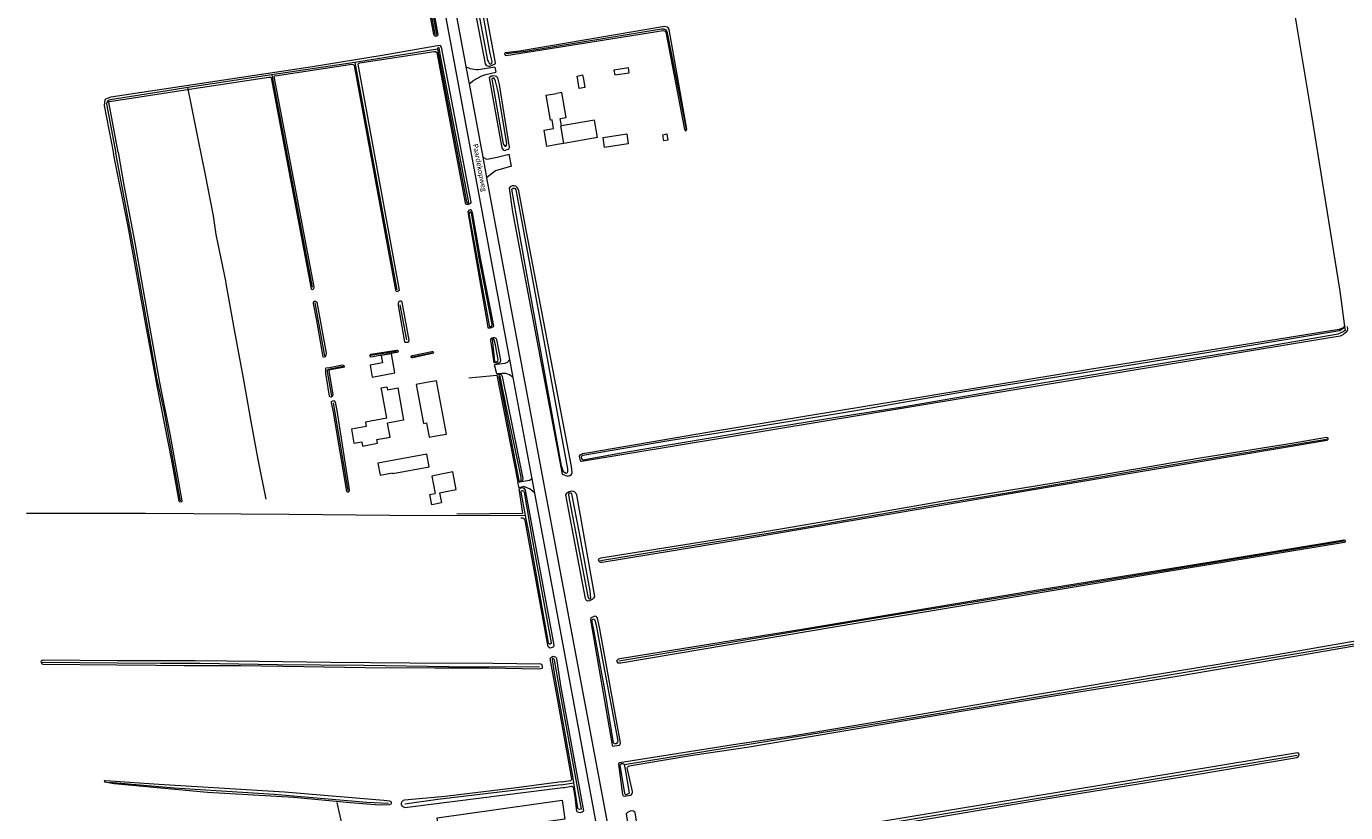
# Model space of a CAD drawing. Extents: x 177628 to 188968, y 384226 to 390673.
# Tile 351 of 393: x 187978 to 188619, y 384767 to 385150. Entities that reach past the tile are written whole.
import ezdxf

# ---------------------------------------------------------------- set-up
doc = ezdxf.new("R2010")
doc.units = 0
for name, color, linetype, lineweight in [('B01_F', 14, 'Continuous', 9), ('B01_T', 14, 'Continuous', 9), ('B02_T', 14, 'Continuous', 9), ('B03_F', 14, 'Continuous', 9), ('B07_D', 14, 'Continuous', 9), ('B11_F', 14, 'Continuous', 9), ('B11_S', 14, 'Continuous', 9), ('B14_F', 14, 'Continuous', 9), ('T02_F', 253, 'RASTER', 9), ('T04_F', 253, 'HAAG', 9), ('T05_F', 253, 'Continuous', 9), ('T07_F', 253, 'Continuous', 9), ('T09_F', 253, 'Continuous', 9), ('T22_F', 253, 'Continuous', 9), ('V00_F', 8, 'Continuous', 9), ('V00_T', 8, 'Continuous', 9), ('W01_F', 253, 'Continuous', 9), ('Z06', 7, 'Continuous', 9)]:
    doc.layers.add(name, color=color, linetype=linetype, lineweight=lineweight)
doc.styles.add('Legend', font='calibri.ttf')
doc.linetypes.add('HAAG', pattern='A,4,-1,[5,TOPOCAD.SHX,S=0.35,R=0,X=-0.35,Y=-0.35],-1', length=6)
doc.linetypes.add('RASTER', pattern='A,4,-1,[4,TOPOCAD.SHX,S=0.5,R=0,X=-0.5,Y=0],-1', length=6)

msp = doc.modelspace()

# ---------------------------------------------------------------- linework, layer by layer
at = {"layer": 'B01_F', "linetype": 'Continuous'}
for points in [[(188238.073, 385117.462), (188235.354, 385116.994)], [(188238.931, 385092.719), (188235.684, 385092.16)], [(188255.405, 385095.555), (188238.931, 385092.719)]]:
    msp.add_lwpolyline(points, dxfattribs=at)
at = {"layer": 'B01_T', "linetype": 'Continuous'}
for points in [[(188235.684, 385092.16), (188230.752, 385091.311), (188229.396, 385099.195), (188234.028, 385099.992), (188233.314, 385104.141), (188232.516, 385104.004), (188230.426, 385116.146), (188235.354, 385116.994)], [(188172.151, 384976.351), (188167.239, 384975.455), (188170.731, 384956.442), (188172.225, 384956.717), (188173.494, 384949.806), (188176.934, 384950.437)], [(188176.934, 384950.437), (188181.851, 384951.343), (188177.073, 384977.259), (188172.151, 384976.351)], [(188180.093, 384931.927), (188174.705, 384930.878), (188176.363, 384922.353)], [(188181.751, 384923.402), (188186.66, 384924.358), (188185.002, 384932.883), (188180.093, 384931.927)], [(188178.585, 384922.786), (188181.751, 384923.402)]]:
    msp.add_lwpolyline(points, dxfattribs=at)
at = {"layer": 'B02_T', "linetype": 'Continuous'}
for points in [[(188152.829, 384959.033), (188150.392, 384972.393)], [(188153.217, 384972.908), (188158.223, 384973.821), (188161.074, 384958.078), (188153.263, 384956.653)]]:
    msp.add_lwpolyline(points, dxfattribs=at)
at = {"layer": 'B03_F', "linetype": 'Continuous'}
msp.add_lwpolyline([(188238.164, 384773.132), (188239.451, 384764.018), (188178.745, 384755.447), (188177.458, 384764.561), (188238.164, 384773.132)], dxfattribs=at)
at = {"layer": 'B07_D', "linetype": 'Continuous'}
msp.add_lwpolyline([(188238.931, 385092.719), (188237.47, 385101.253), (188237.794, 385101.309)], dxfattribs=at)
at = {"layer": 'B11_F', "linetype": 'Continuous'}
for points in [[(188237.794, 385101.309), (188237.192, 385104.808), (188240.162, 385105.32), (188238.073, 385117.462)], [(188255.405, 385095.555), (188253.936, 385104.088), (188237.794, 385101.309)]]:
    msp.add_lwpolyline(points, dxfattribs=at)
at = {"layer": 'B11_S', "linetype": 'Continuous'}
msp.add_lwpolyline([(188178.585, 384922.786), (188179.543, 384917.859), (188174.78, 384916.933), (188173.822, 384921.859), (188176.363, 384922.353)], dxfattribs=at)
at = {"layer": 'B14_F', "linetype": 'Continuous'}
for points in [[(188263.733, 385126.037), (188270.818, 385127.056), (188270.471, 385129.467), (188263.386, 385128.447), (188263.733, 385126.037)], [(188245.825, 385123.607), (188245.411, 385125.476), (188248.016, 385126.041), (188248.521, 385124.046)], [(188246.5, 385119.471), (188245.825, 385123.607)], [(188248.521, 385124.046), (188249.196, 385119.911), (188246.5, 385119.471)], [(188270.323, 385092.596), (188258.828, 385090.82), (188258.082, 385095.646), (188269.578, 385097.422), (188270.323, 385092.596)], [(188287.673, 385093.914), (188287.093, 385096.956), (188289.077, 385097.334), (188289.657, 385094.292), (188287.673, 385093.914)], [(188144.709, 384984.797), (188145.801, 384979.023), (188156.856, 384981.114), (188155.093, 384990.435), (188150.121, 384989.495), (188150.791, 384985.947), (188144.709, 384984.797)], [(188150.392, 384972.393), (188150.137, 384973.823), (188152.957, 384974.336), (188153.217, 384972.908)], [(188152.829, 384959.033), (188142.487, 384957.147), (188142.875, 384955.023), (188135.624, 384953.701), (188136.864, 384946.904), (188140.711, 384947.606), (188141.096, 384945.498), (188148.333, 384946.818), (188147.999, 384948.648), (188154.507, 384949.835), (188153.263, 384956.653)], [(188148.528, 384937.159), (188149.586, 384931.406), (188155.709, 384932.532), (188155.77, 384932.199), (188173.459, 384935.453), (188172.339, 384941.54), (188148.528, 384937.159)]]:
    msp.add_lwpolyline(points, dxfattribs=at)
at = {"layer": 'T02_F', "linetype": 'RASTER'}
msp.add_lwpolyline([(188143.294, 384706.949), (188128.697, 384772.088)], dxfattribs=at)
at = {"layer": 'T04_F', "linetype": 'HAAG'}
for points in [[(188205.091, 384985.983), (188203.918, 384993.819)], [(188192.831, 384978.654), (188206.479, 384979.906)], [(188206.479, 384979.906), (188216.672, 384927.948)], [(188187.019, 384912.576), (188218.978, 384912.894), (188217.308, 384924.6)]]:
    msp.add_lwpolyline(points, dxfattribs=at)
at = {"layer": 'T05_F', "linetype": 'Continuous'}
for points in [[(188161.7, 384769.593), (188209.002, 384775.714), (188238.571, 384779.342)], [(188238.571, 384779.342), (188239.33, 384779.435)]]:
    msp.add_lwpolyline(points, dxfattribs=at)
at = {"layer": 'T07_F', "linetype": 'Continuous'}
for points in [[(188619.144, 385002.582), (188616.606, 385020.868), (188602.636, 385107.496), (188593.252, 385164.052), (188587.368, 385203.359)], [(188210.968, 385136.42), (188220.482, 385137.547), (188286.431, 385148.408), (188287.584, 385148.432), (188288.75, 385147.954), (188289.3, 385146.608), (188298.433, 385099.493)], [(188177.535, 385138.575), (188137.303, 385132.046)], [(188137.303, 385132.046), (188096.919, 385126.107)], [(188137.303, 385132.046), (188157.713, 385021.523)], [(188096.919, 385126.107), (188056.111, 385119.906)], [(188096.919, 385126.107), (188116.524, 385022.781)], [(188056.111, 385119.906), (188045.058, 385118.226), (188018.287, 385113.896), (188017.3, 385113.56), (188016.718, 385112.871), (188016.498, 385112.048), (188021.025, 385087.967)], [(188094.19, 384919.595), (188090.293, 384938.882), (188087.168, 384955.68), (188083.194, 384978.53), (188078.84, 385002.04), (188074.706, 385024.648), (188074.51, 385025.854), (188069.935, 385048.456), (188068.591, 385057.443), (188064.733, 385077.502), (188061.124, 385094.984), (188057.737, 385112.065), (188056.111, 385119.906)], [(188052.48, 384918.796), (188044.577, 384962.808), (188041.061, 384978.534), (188036.413, 385004.114), (188030.293, 385038.804), (188021.025, 385087.967)], [(188117.854, 385015.227), (188122.58, 384989.419)], [(188159.222, 385014.232), (188162.41, 384997.204)], [(188157.518, 384991.53), (188144.999, 384989.481)], [(188165.41, 384988.936), (188174.79, 384990.878)], [(188131.57, 384984.265), (188124.45, 384982.775), (188123.853, 384982.378), (188123.857, 384981.72), (188125.956, 384969.775)], [(188126.735, 384966.531), (188133.944, 384923.791)], [(188256.83, 384889.758), (188289.597, 384895.117), (188353.278, 384905.622), (188418.932, 384916.837), (188459.357, 384923.608), (188520.689, 384934.019), (188600.134, 384947.165), (188609.976, 384948.893)], [(188220.404, 384911.642), (188183.656, 384911.574), (188154.4, 384911.671), (188105.453, 384912.191), (188035.475, 384912.643), (187977.549, 384912.738)], [(188618.526, 384899.287), (188557.861, 384889.198), (188483.607, 384876.955), (188390.754, 384861.744), (188315.319, 384849.053), (188265.822, 384840.907)], [(188268.555, 384790.578), (188310.058, 384797.429), (188403.31, 384812.473), (188516.975, 384831.358), (188644.214, 384852.707)], [(187985.244, 384840.287), (188021.642, 384840.088), (188042.853, 384839.905), (188062.079, 384839.813), (188099.705, 384839.15), (188141.744, 384838.854), (188183.13, 384838.303), (188227.141, 384838.121)], [(188285.226, 384743.325), (188364.777, 384756.75), (188483.528, 384776.453), (188589.421, 384793.956), (188595.583, 384795.124)], [(188018.012, 384782.039), (188049.45, 384779.218), (188098.055, 384776.204), (188143.142, 384772.213), (188153.779, 384771.828)], [(188237.709, 384780.629), (188177.728, 384773.461), (188161.617, 384771.292)], [(188237.709, 384780.629), (188243.773, 384781.619)]]:
    msp.add_lwpolyline(points, dxfattribs=at)
at = {"layer": 'T09_F', "linetype": 'Continuous'}
for points in [[(188119.774, 385448.098), (188119.79, 385449.466), (188120.093, 385449.931), (188120.759, 385450.174), (188121.1, 385450.137), (188121.429, 385449.706), (188125.809, 385426.778), (188156.128, 385262.952), (188177.765, 385145.795), (188177.478, 385145.014), (188176.653, 385144.697), (188176.316, 385144.865), (188176.061, 385145.136), (188175.814, 385145.67), (188119.792, 385446.097)], [(188197.535, 385176.766), (188192.567, 385201.02), (188192.134, 385202.135), (188191.717, 385202.682), (188190.852, 385202.775), (188189.706, 385202.41), (188188.08, 385201.658), (188187.456, 385200.876), (188200.756, 385131.401), (188201.2, 385130.62), (188202.493, 385130.313), (188202.962, 385130.366), (188204.514, 385130.919), (188205.566, 385131.488), (188205.748, 385131.983), (188197.535, 385176.766)], [(188217.374, 385137.577), (188210.407, 385136.822), (188210.064, 385136.499), (188210.471, 385135.618), (188211.002, 385135.535), (188287.32, 385147.726), (188288.211, 385147.398), (188288.66, 385146.784), (188297.766, 385099.536), (188298.178, 385098.823), (188298.309, 385098.719), (188298.907, 385099.735), (188290.238, 385148.171), (188289.727, 385148.921), (188289.237, 385149.27), (188288.543, 385149.525), (188288.043, 385149.54), (188217.374, 385137.577)], [(188150.567, 385135.483), (188116.683, 385129.996), (188018.549, 385115.223), (188015.976, 385114.223)], [(188022.217, 385088.436), (188017.729, 385112.757), (188017.813, 385112.986), (188018.021, 385113.082), (188056.879, 385119.163), (188095.421, 385124.97), (188096.319, 385124.943), (188096.592, 385124.626), (188116.03, 385022.01), (188116.178, 385021.826), (188116.739, 385021.706), (188117.104, 385021.875), (188117.449, 385022.224), (188117.548, 385022.965), (188098.151, 385125.221), (188098.443, 385125.545), (188098.651, 385125.642), (188135.879, 385131.284), (188136.516, 385131.136), (188136.989, 385130.66), (188157.121, 385021.346), (188157.29, 385020.981), (188157.591, 385020.741), (188158.288, 385020.874), (188158.809, 385021.114), (188159.021, 385021.339), (188138.961, 385131.318), (188139.177, 385131.671), (188139.722, 385131.86), (188175.999, 385137.506), (188176.589, 385137.462), (188177.138, 385136.957), (188191.003, 385063.76), (188191.22, 385063.291), (188191.625, 385063.099), (188192.343, 385063.051), (188193.12, 385063.284), (188193.797, 385063.597), (188193.889, 385064.083), (188179.449, 385139.48), (188178.883, 385140.294), (188177.521, 385140.233), (188150.567, 385135.483)], [(188207.663, 385121.442), (188206.926, 385124.636), (188206.31, 385125.256), (188205.617, 385125.51), (188204.45, 385125.546), (188204.049, 385125.525), (188203.611, 385125.405), (188202.684, 385124.565), (188208.857, 385090.593), (188209.494, 385089.573), (188210.088, 385089.354), (188211.974, 385089.897), (188212.385, 385090.252), (188212.64, 385090.945), (188207.663, 385121.442)], [(188015.976, 385114.223), (188015.632, 385113.874), (188015.445, 385111.132), (188019.853, 385087.79)], [(188051.811, 384918.735), (188048.349, 384938.386), (188041.408, 384974.023), (188035.594, 385004.572), (188027.092, 385052.272), (188019.853, 385087.79)], [(188022.217, 385088.436), (188024.988, 385072.347), (188030.225, 385044.381), (188037.894, 385000.852), (188042.381, 384976.425), (188047.451, 384950.696), (188053.141, 384918.876)], [(188220.166, 385053.16), (188217.033, 385069.713), (188216.563, 385070.729), (188216.083, 385071.411), (188215.629, 385071.859), (188214.801, 385072.051), (188213.899, 385072.046), (188212.951, 385071.607), (188212.462, 385070.888), (188214.049, 385059.456), (188238.157, 384931.765), (188240.868, 384930.881), (188241.878, 384931.184), (188242.66, 384931.628), (188243.055, 384932.55), (188242.678, 384935.5), (188220.166, 385053.16)], [(188198.538, 385036.889), (188194.594, 385059.093), (188193.991, 385060.395), (188193.426, 385060.387), (188192.749, 385060.074), (188192.32, 385059.496), (188201.936, 385004.378), (188202.049, 385003.039), (188203.384, 385003.024), (188204.63, 385003.474), (188204.979, 385003.951), (188198.538, 385036.889)], [(188118.842, 385006.573), (188117.297, 385014.838), (188117.285, 385015.275), (188117.457, 385015.86), (188117.769, 385016.005), (188118.254, 385015.913), (188118.78, 385015.46), (188123.311, 384990.619), (188123.155, 384989.725), (188122.875, 384988.963), (188122.146, 384988.626), (188121.845, 384988.866), (188118.842, 385006.573)], [(188160.71, 385013.666), (188160.28, 385015.554), (188159.675, 385015.906), (188159.214, 385015.946), (188158.617, 385015.733), (188158.409, 385014.815), (188158.353, 385013.841), (188161.436, 384996.234), (188161.689, 384996.098), (188162.815, 384995.986), (188163.252, 384995.999), (188163.709, 384996.652), (188163.696, 384997.089), (188160.71, 385013.666)], [(188618.291, 385003.578), (188618.116, 385003.079), (188617.307, 385002.639), (188616.189, 385002.203), (188494.641, 384982.712), (188309.919, 384952.329), (188251.166, 384942.206), (188248.041, 384941.634), (188247.04, 384941.215), (188246.576, 384940.888), (188246.485, 384940.388), (188247, 384938.542), (188247.221, 384938.213), (188247.571, 384938.175), (188432.755, 384968.806), (188508.634, 384981.225), (188612.634, 384998.449), (188616.781, 384999.169), (188618.15, 384999.827), (188618.838, 385000.414), (188619.691, 385001.08), (188620.236, 385001.751), (188620.432, 385002.406), (188620.294, 385003.628)], [(188203.918, 384993.819), (188203.499, 384996.913), (188203.547, 384997.631), (188203.975, 384998.208), (188204.544, 384998.345), (188205.21, 384998.273), (188205.843, 384997.997), (188206.208, 384997.344), (188208.188, 384987.32), (188208.084, 384986.45), (188207.816, 384986.073), (188206.93, 384985.664), (188205.091, 384985.983)], [(188145.112, 384990.206), (188157.65, 384992.112)], [(188157.828, 384991.029), (188145.181, 384988.796)], [(188165.301, 384989.616), (188174.852, 384991.49)], [(188174.98, 384990.469), (188165.593, 384988.339)], [(188123.246, 384980.914), (188123.168, 384983.407), (188123.404, 384983.579), (188125.028, 384983.761), (188131.38, 384984.928), (188131.962, 384984.628), (188132.034, 384984.471), (188132.102, 384984.187), (188132.223, 384983.926), (188131.726, 384983.633), (188125.401, 384982.543), (188124.672, 384982.205), (188126.621, 384970.334), (188126.505, 384969.901), (188126.152, 384969.295), (188125.996, 384969.223), (188125.359, 384969.371), (188125.038, 384969.791), (188123.246, 384980.914)], [(188206.479, 384979.906), (188207.056, 384980.299), (188208.086, 384980.396), (188208.643, 384980.148), (188208.929, 384979.395), (188219.093, 384929.652), (188218.97, 384928.963), (188218.641, 384928.305), (188216.672, 384927.948)], [(188126.879, 384961.98), (188125.917, 384966.657), (188126.037, 384967.219), (188127.027, 384967.676), (188127.304, 384967.488), (188127.693, 384966.783), (188128.546, 384962.751), (188134.634, 384924.149), (188134.562, 384923.484), (188134.27, 384923.159), (188134.033, 384922.986), (188133.548, 384923.078), (188133.38, 384923.443), (188126.879, 384961.98)], [(188609.925, 384949.711), (188595.102, 384947.13), (188548.581, 384939.598), (188477.297, 384927.5), (188425.658, 384918.934)], [(188425.658, 384918.934), (188392.048, 384913.225), (188325.424, 384901.736), (188256.999, 384890.913), (188256.11, 384890.638), (188255.861, 384890.518), (188255.752, 384890.108), (188256.131, 384889.32), (188256.866, 384888.96), (188257.648, 384888.927), (188315.931, 384898.648), (188388.576, 384910.89), (188475.17, 384925.66), (188610.248, 384948.417)], [(188217.308, 384924.6), (188217.614, 384924.879), (188218.258, 384925.189), (188219.006, 384925.373), (188219.588, 384925.081), (188220.194, 384924.095), (188223.498, 384906.524), (188234.182, 384848.543), (188233.975, 384847.783), (188233.313, 384847.42), (188232.35, 384847.133), (188231.595, 384847.695), (188231.147, 384848.625), (188220.421, 384908.523), (188219.996, 384909.772), (188218.976, 384910.426), (188218.069, 384910.456)], [(188241.48, 384914.032), (188239.971, 384921.731), (188240.414, 384922.506), (188240.749, 384922.871), (188241.661, 384923.31), (188242.862, 384923.786), (188244.049, 384923.336), (188244.8, 384922.625), (188245.157, 384921.776), (188253.921, 384872.377), (188253.476, 384871.499), (188252.808, 384870.871), (188251.523, 384870.252), (188250.614, 384870.019), (188249.961, 384870.42), (188249.481, 384871.312), (188241.48, 384914.032)], [(188424.249, 384866.375), (188371.495, 384857.579), (188266.727, 384839.935), (188265.347, 384839.832), (188264.924, 384840.497), (188264.957, 384841.279), (188265.25, 384841.624), (188265.666, 384841.927), (188266.205, 384842.186), (188355.757, 384856.54), (188464.752, 384874.738), (188558.761, 384889.91), (188618.417, 384899.857)], [(188618.682, 384898.574), (188528.973, 384883.794), (188424.249, 384866.375)], [(188256.288, 384857.38), (188255.325, 384861.716), (188255.107, 384862.275), (188254.783, 384862.63), (188254.126, 384862.722), (188252.615, 384862.148), (188252.198, 384861.846), (188252.042, 384861.004), (188262.463, 384799.994), (188262.602, 384799.704), (188262.827, 384799.556), (188265.98, 384799.9), (188266.418, 384800.264), (188266.596, 384801.166), (188256.288, 384857.38)], [(188642.532, 384853.789), (188585.893, 384843.94), (188508.981, 384831.227), (188455.978, 384822.311), (188391.686, 384811.281), (188349.951, 384804.419), (188321.506, 384800.072), (188266.12, 384791.439), (188265.767, 384791.218), (188265.554, 384790.707), (188267.512, 384775.922), (188267.915, 384775.299), (188268.467, 384775.105), (188271.459, 384775.575), (188271.979, 384775.978), (188272.294, 384776.385), (188272.383, 384776.837), (188272.372, 384777.495), (188269.869, 384788.955), (188269.999, 384789.323), (188270.519, 384789.727), (188271.718, 384790.1), (188301.634, 384795.103)], [(188301.634, 384795.103), (188328.179, 384799.046), (188405.859, 384812.179), (188475.28, 384823.585), (188537.353, 384833.496), (188593.639, 384843.124), (188645.036, 384851.981)], [(188021.494, 384839.066), (188040.74, 384838.899), (188054.256, 384838.669), (188081.648, 384838.653), (188112.504, 384838.189), (188142.28, 384837.801), (188176.275, 384837.625), (188202.502, 384837.555), (188226.801, 384837.093), (188227.847, 384837.209), (188228.428, 384837.489), (188228.6, 384837.75), (188228.671, 384838.47), (188228.309, 384839.16), (188227.821, 384839.431), (188204.395, 384839.688), (188164.025, 384839.923), (188125.697, 384840.248), (188090.516, 384840.597), (188059.659, 384841.002), (188045.231, 384841.038), (188021.767, 384840.954), (187985.744, 384841.28), (187985.213, 384841.148), (187984.771, 384840.943), (187984.563, 384840.537), (187984.7, 384840.12), (187985.106, 384839.546), (187985.652, 384839.403), (188021.494, 384839.066)], [(188242.901, 384783.544), (188235.997, 384821.774), (188232.289, 384842.096), (188233.03, 384842.854), (188233.765, 384843.208), (188235.095, 384842.742), (188235.409, 384842.089), (188237.318, 384828.933), (188248.596, 384768.037)], [(188315.257, 384749.91), (188286.39, 384744.85), (188284.635, 384744.465), (188283.761, 384743.84), (188283.317, 384743.065), (188283.351, 384742.57), (188283.653, 384742.154), (188284.081, 384741.901), (188284.943, 384741.703), (188288.074, 384741.882), (188352.99, 384753.417), (188474.389, 384773.96), (188545.666, 384785.543), (188595.533, 384793.971), (188596.26, 384794.372), (188596.536, 384794.964), (188596.648, 384795.58), (188596.429, 384796.036), (188595.917, 384796.25), (188315.257, 384749.91)], [(188107.678, 384774.612), (188135.133, 384772.109), (188149.168, 384770.965), (188154.122, 384771.116), (188155.06, 384771.488), (188155.192, 384771.711), (188155.228, 384771.967), (188155.041, 384772.356), (188154.276, 384772.786), (188151.483, 384773.117), (188103.053, 384777.094), (188041.916, 384780.779), (188016.028, 384782.68), (188015.512, 384782.592), (188015.318, 384782.498), (188015.473, 384782.174), (188015.665, 384782.107), (188020.219, 384781.267), (188065.593, 384777.175), (188107.678, 384774.612)], [(188237.891, 384782.074), (188242.333, 384782.697)], [(188237.891, 384782.074), (188214.725, 384778.982), (188181.319, 384774.951), (188161.421, 384773.192), (188160.806, 384772.976), (188160.154, 384772.343), (188159.919, 384771.671), (188159.94, 384770.963), (188160.283, 384770.251), (188161.7, 384769.593)], [(188239.33, 384779.435), (188242.696, 384779.95)], [(188245.338, 384767.659), (188244.449, 384774.972), (188243.618, 384779.576)], [(188277.111, 384745.031), (188273.638, 384767.207), (188272.887, 384767.918), (188272.044, 384767.971), (188271.281, 384767.859), (188269.913, 384767.201), (188269.369, 384766.633), (188283.67, 384677.617), (188284.379, 384676.886), (188285.612, 384676.765), (188287.163, 384677.256), (188288.571, 384678.348), (188288.362, 384680.48), (188283.836, 384702.31), (188277.111, 384745.031)]]:
    msp.add_lwpolyline(points, dxfattribs=at)
at = {"layer": 'T09_F', "linetype": 'Continuous', "extrusion": (0, 0, -1)}
for centre, radius, start, end in [((-188145.289, 384989.508), 0.72, 278.656235, 75.740563), ((-188157.823, 384991.584), 0.555, 71.880217, 269.452609), ((-188165.449, 384988.978), 0.655, 257.323855, 76.916396), ((-188175.002, 384990.99), 0.522, 73.25413, 272.454399), ((-188610.009, 384949.045), 0.672, 82.787375, 249.181815), ((-188052.473, 384918.831), 0.669, 176.125304, 351.771476), ((-188618.484, 384899.202), 0.658, 84.166743, 252.492916), ((-188242.81, 384778.908), 1.049, 83.754478, 140.404399)]:
    msp.add_arc(centre, radius, start, end, dxfattribs=at)
at = {"layer": 'T09_F', "linetype": 'Continuous'}
for centre, radius, start, end in [((188241.847, 384783.637), 1.058, 297.354086, 354.954135), ((188246.749, 384769.725), 2.502, 235.662637, 317.573338)]:
    msp.add_arc(centre, radius, start, end, dxfattribs=at)
at = {"layer": 'T22_F', "linetype": 'Continuous'}
for points in [[(188205.443, 385129.863), (188205.994, 385127.393)], [(188213.619, 385081.598), (188212.345, 385087.475)], [(188206.343, 384980.598), (188205.249, 384984.928)], [(188217.287, 384925.104), (188216.696, 384927.824)]]:
    msp.add_lwpolyline(points, dxfattribs=at)
at = {"layer": 'V00_F', "linetype": 'Continuous'}
for points in [[(188193.407, 385129.083), (188191.349, 385130.005)], [(188205.443, 385129.863), (188197.472, 385128.472)], [(188192.877, 385121.791), (188195.178, 385123.506), (188199.078, 385125.635)], [(188199.078, 385125.635), (188201.024, 385126.275), (188205.994, 385127.393)], [(188199.078, 385125.635), (188199.139, 385125.645)], [(188199.541, 385085.989), (188201.431, 385085.072), (188202.494, 385085.238), (188206.503, 385086.081)], [(188206.503, 385086.081), (188212.345, 385087.475)], [(188213.619, 385081.598), (188205.681, 385079.425), (188201.42, 385075.915)], [(188212.725, 384987.559), (188211.398, 384986.155), (188210.291, 384985.643), (188205.249, 384984.928)], [(188214.358, 384978.802), (188212.603, 384980.204), (188210.759, 384980.774), (188208.77, 384980.802), (188206.343, 384980.598)], [(188223.547, 384929.505), (188222.37, 384928.803), (188220.271, 384928.385), (188216.696, 384927.824)], [(188224.828, 384922.636), (188222.659, 384924.589), (188219.496, 384925.743), (188217.287, 384925.104)]]:
    msp.add_lwpolyline(points, dxfattribs=at)
at = {"layer": 'V00_F', "linetype": 'Continuous', "extrusion": (0, 0, -1)}
msp.add_arc((-188197.819, 385144.608), 16.139, 271.231626, 285.864366, dxfattribs=at)
at = {"layer": 'V00_T', "linetype": 'Continuous'}
for points in [[(188212.725, 384987.559), (188147.5, 385337.501), (188122.421, 385471.886)], [(188168.773, 385251.261), (188190.839, 385132.748)], [(188190.839, 385132.748), (188191.349, 385130.005)], [(188191.349, 385130.005), (188192.877, 385121.791)], [(188192.877, 385121.791), (188199.541, 385085.989)], [(188199.541, 385085.989), (188200.875, 385078.837)], [(188200.875, 385078.837), (188201.42, 385075.915)], [(188201.42, 385075.915), (188243.162, 384852.12), (188261.133, 384756.42), (188271.711, 384698.73), (188314.959, 384465.895)], [(188214.358, 384978.802), (188212.725, 384987.559)], [(188223.547, 384929.505), (188214.358, 384978.802)], [(188224.828, 384922.636), (188223.547, 384929.505)], [(188266.867, 384696.733), (188238.113, 384851.37), (188224.828, 384922.636)]]:
    msp.add_lwpolyline(points, dxfattribs=at)
at = {"layer": 'W01_F', "linetype": 'Continuous'}
for points in [[(188120.295, 385447.396), (188120.168, 385448.982), (188120.332, 385449.286), (188120.768, 385449.456), (188125.143, 385426.653), (188155.462, 385262.829), (188177.065, 385145.854), (188176.95, 385145.537), (188176.709, 385145.444), (188176.629, 385145.52), (188176.464, 385145.877), (188120.295, 385447.396)], [(188195.751, 385177.905), (188192.012, 385198.299), (188191.686, 385199.927), (188190.937, 385200.932), (188190.535, 385201.031), (188189.841, 385200.994), (188189.471, 385200.255), (188191.482, 385188.522), (188201.925, 385133.17), (188202.277, 385132.408), (188202.661, 385131.732), (188203.202, 385131.484), (188203.549, 385131.502), (188204.05, 385131.805), (188204.103, 385132.612), (188203.154, 385136.512), (188195.751, 385177.905)], [(188177.535, 385138.575), (188191.725, 385064.273), (188191.931, 385063.828), (188192.316, 385063.645), (188192.636, 385063.733), (188192.742, 385064.023), (188178.967, 385135.384), (188178.397, 385139.085), (188178.234, 385139.31), (188178.062, 385139.29), (188177.569, 385138.891), (188177.535, 385138.575)], [(188207.063, 385117.904), (188205.802, 385122.94), (188205.097, 385124.464), (188204.93, 385124.671), (188204.434, 385124.513), (188204.024, 385124.323), (188203.984, 385123.949), (188209.494, 385092.494), (188210.356, 385091.399), (188210.762, 385091.444), (188211.181, 385091.922), (188211.203, 385092.644), (188207.063, 385117.904)], [(188230.45, 384990.714), (188240.718, 384934.356), (188240.71, 384933.143), (188240.543, 384932.426), (188239.984, 384932.096), (188238.915, 384933.025), (188237.817, 384935.86), (188218.254, 385044.473), (188213.731, 385070.409), (188213.884, 385070.693), (188214.353, 385070.91), (188214.93, 385070.892), (188215.187, 385070.798), (188215.629, 385070.149), (188215.865, 385069.333), (188230.45, 384990.714)], [(188197.779, 385037.12), (188194.024, 385058.751), (188193.795, 385059.246), (188193.43, 385059.257), (188193.083, 385059.097), (188192.825, 385058.617), (188202.677, 385004.184), (188202.883, 385003.738), (188203.172, 385003.632), (188203.344, 385003.651), (188203.789, 385003.857), (188204.04, 385004.093), (188204.181, 385004.699), (188197.779, 385037.12)], [(188619.144, 385002.582), (188618.843, 385002.876), (188618.538, 385002.929), (188616.396, 385001.579), (188614.317, 385001.256), (188560.771, 384992.239), (188491.033, 384980.973), (188433.853, 384971.881), (188380.028, 384962.53), (188310.041, 384951.091), (188291, 384948.145), (188248.226, 384940.885), (188247.865, 384940.732), (188247.586, 384940.536), (188247.438, 384940.154), (188247.425, 384939.837), (188247.627, 384939.374), (188247.98, 384938.984), (188248.438, 384938.852), (188249.175, 384938.958), (188267.797, 384942.345), (188310.201, 384949.476), (188331.25, 384953.055), (188371.494, 384959.54), (188402.743, 384964.488), (188470.636, 384976.022), (188499.633, 384980.843), (188533.14, 384986.24), (188573.449, 384992.836), (188615.746, 385000.029), (188617.186, 385000.682), (188618.159, 385001.231), (188619.199, 385001.971), (188619.144, 385002.582)], [(188205.802, 384994.696), (188205.123, 384997.205), (188204.627, 384997.757), (188204.284, 384997.719), (188204.06, 384997.555), (188205.195, 384986.786), (188205.865, 384986.375), (188206.109, 384986.368), (188206.927, 384986.806), (188207.117, 384987.435), (188205.802, 384994.696)], [(188211.136, 384964.064), (188208.018, 384979.381), (188207.926, 384979.579), (188207.781, 384979.633), (188207.511, 384979.568), (188207.336, 384979.427), (188207.321, 384978.939), (188217.155, 384928.702), (188217.487, 384928.375), (188217.829, 384928.413), (188218.301, 384928.692), (188218.228, 384930.28), (188211.136, 384964.064)], [(188220.404, 384911.642), (188218.243, 384923.024), (188218.289, 384923.751), (188218.824, 384923.92), (188219.371, 384923.699), (188219.699, 384923.02), (188223.543, 384900.114), (188232.904, 384849.734), (188232.774, 384849.363), (188232.345, 384849.157), (188231.812, 384849.165), (188231.537, 384849.737), (188222.059, 384902.924), (188220.404, 384911.642)], [(188246.614, 384903.051), (188242.818, 384922.209), (188242.582, 384922.534), (188242.214, 384922.636), (188241.891, 384922.56), (188241.422, 384922.375), (188241.21, 384922.153), (188241.218, 384921.638), (188250.668, 384872.25), (188251.057, 384871.44), (188251.247, 384871.212), (188251.422, 384871.097), (188251.907, 384871.25), (188252.198, 384871.391), (188251.739, 384875.079), (188246.614, 384903.051)], [(188253.822, 384855.336), (188252.847, 384860.014), (188252.828, 384860.882), (188252.962, 384861.186), (188253.173, 384861.327), (188253.415, 384861.404), (188253.861, 384861.14), (188254.017, 384860.816), (188254.737, 384858.41), (188257.747, 384841.547), (188265.192, 384802.125), (188265.181, 384801.401), (188264.382, 384800.658), (188263.674, 384800.636), (188263.402, 384800.705), (188263.085, 384801.031), (188259.315, 384825.028), (188253.822, 384855.336)], [(188247.514, 384768.813), (188237.123, 384826.654), (188234.388, 384841.455), (188234.2, 384841.844), (188233.819, 384842.139), (188233.593, 384842.11), (188233.464, 384842.048), (188233.361, 384841.599), (188234.468, 384833.994), (188243.425, 384783.889), (188243.773, 384781.619)], [(188268.555, 384790.578), (188268.221, 384790.776), (188267.741, 384790.944), (188267.047, 384790.81), (188266.349, 384790.354), (188266.312, 384790.017), (188268.442, 384776.641), (188268.598, 384776.317), (188269.027, 384776.005), (188269.525, 384775.965), (188270.708, 384776.574), (188270.872, 384776.813), (188268.952, 384788.096), (188268.555, 384790.578)], [(188243.773, 384781.619), (188245.667, 384769.278)], [(188247.514, 384768.813), (188246.82, 384768.687), (188246.067, 384768.764), (188245.667, 384769.278)]]:
    msp.add_lwpolyline(points, dxfattribs=at)

# ---------------------------------------------------------------- texts
at = {"layer": 'Z06', "linetype": 'Continuous', "style": 'Legend'}
msp.add_text('Paardekopweg', height=2.5, rotation=280.714644, dxfattribs=at).set_placement((188194.737, 385092.228))

doc.saveas('drawing.dxf')
